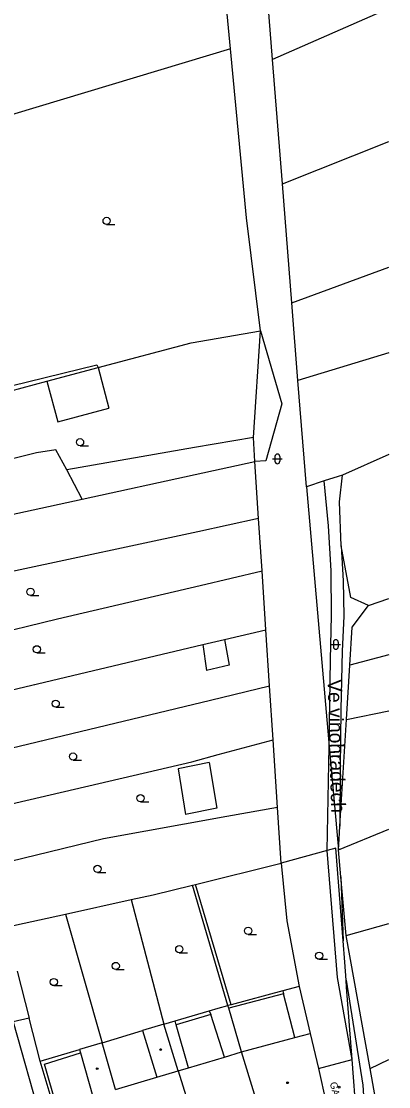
# Model space of a CAD drawing. Extents: x -596229 to -595156, y -1161237 to -1159376.
# Drawn here: x -595196.5 to -595158.2, y -1160544.6 to -1160433.5 of the extents above; entities that cross this region are included whole.
import ezdxf

# ---------------------------------------------------------------- set-up
doc = ezdxf.new("R2010")
doc.units = 0
for name, color, linetype in [('DOP - kresba z DSPS bez souradnic', 7, 'Continuous'), ('DOP - rozhrani ploch obecne', 7, 'Continuous'), ('Level 36', 7, 'Continuous'), ('Level 39', 7, 'Continuous'), ('Nazvy ulic', 7, 'Continuous'), ('TM - budovy zdene_ betonove - VP', 7, 'Continuous'), ('TM - letecke snimky - pomocna linie', 7, 'Continuous'), ('TM - popis objektu', 7, 'Continuous'), ('TM - rozhrani ploch obecne - VP', 7, 'Continuous')]:
    doc.layers.add(name, color=color, linetype=linetype)

msp = doc.modelspace()

# ---------------------------------------------------------------- linework, layer by layer
at = {"layer": 'DOP - kresba z DSPS bez souradnic'}
for points in [[(-595197.56, -1160471.51), (-595188.63, -1160469.32)], [(-595188.63, -1160469.32), (-595188.51, -1160469.61)], [(-595175.34, -1160497.97), (-595174.85, -1160500.63)], [(-595177.61, -1160498.48), (-595177.23, -1160501.19)], [(-595174.85, -1160500.63), (-595177.23, -1160501.19)], [(-595174.66, -1160536.04), (-595178.37, -1160523.49)], [(-595169.27, -1160534.61), (-595169.19, -1160534.92)], [(-595169.19, -1160534.92), (-595174.9, -1160536.4)], [(-595168.01, -1160539.47), (-595169.19, -1160534.92)], [(-595176.92, -1160536.67), (-595176.77, -1160537.05)], [(-595180.38, -1160538.13), (-595180.48, -1160537.73)], [(-595176.77, -1160537.05), (-595180.38, -1160538.13)], [(-595175.33, -1160541.5), (-595176.77, -1160537.05)], [(-595179.08, -1160542.63), (-595180.38, -1160538.13)], [(-595194.11, -1160542.24), (-595190.36, -1160541.07)], [(-595192.82, -1160546.73), (-595194.11, -1160542.24)]]:
    msp.add_lwpolyline(points, dxfattribs=at)
at = {"layer": 'DOP - rozhrani ploch obecne'}
for points in [[(-595174.71, -1160436.37), (-595176.46, -1160418.05)], [(-595170.32, -1160437.48), (-595171.3, -1160425.1)], [(-595158.23, -1160432.16), (-595170.32, -1160437.48)], [(-595174.71, -1160436.37), (-595204.82, -1160445.44)], [(-595173.03, -1160453.98), (-595174.71, -1160436.37)], [(-595169.29, -1160450.46), (-595170.32, -1160437.48)], [(-595169.29, -1160450.46), (-595158.23, -1160446.04)], [(-595168.31, -1160462.86), (-595169.29, -1160450.46)], [(-595171.6, -1160465.79), (-595173.03, -1160453.98)], [(-595168.31, -1160462.86), (-595158.23, -1160459.14)], [(-595167.68, -1160470.95), (-595168.31, -1160462.86)], [(-595178.81, -1160467.02), (-595171.6, -1160465.79)], [(-595172.33, -1160476.88), (-595171.6, -1160465.79)], [(-595188.51, -1160469.61), (-595178.81, -1160467.02)], [(-595158.23, -1160468.08), (-595167.68, -1160470.95)], [(-595193.85, -1160471.03), (-595188.51, -1160469.61)], [(-595200.33, -1160472.76), (-595193.85, -1160471.03)], [(-595166.8, -1160482.03), (-595167.68, -1160470.95)], [(-595172.33, -1160476.88), (-595178.46, -1160477.95)], [(-595172.17, -1160479.39), (-595172.33, -1160476.88)], [(-595178.46, -1160477.95), (-595191.78, -1160480.28)], [(-595194.93, -1160478.5), (-595225.47, -1160486.15)], [(-595192.9, -1160478.18), (-595194.93, -1160478.5)], [(-595191.78, -1160480.28), (-595192.9, -1160478.18)], [(-595158.23, -1160478.68), (-595163.05, -1160480.81)], [(-595178.38, -1160480.75), (-595172.17, -1160479.39)], [(-595171.78, -1160485.36), (-595172.17, -1160479.39)], [(-595190.17, -1160483.32), (-595191.78, -1160480.28)], [(-595190.17, -1160483.32), (-595178.38, -1160480.75)], [(-595163.05, -1160480.81), (-595163.5, -1160480.95), (-595164.95, -1160481.43)], [(-595163.37, -1160483.61), (-595163.05, -1160480.81)], [(-595164.95, -1160481.43), (-595166.8, -1160482.03)], [(-595166.8, -1160482.03), (-595164.42, -1160509.13)], [(-595206.31, -1160486.84), (-595190.17, -1160483.32)], [(-595163.17, -1160488.21), (-595163.37, -1160483.61)], [(-595171.78, -1160485.36), (-595178.12, -1160486.73)], [(-595171.43, -1160490.8), (-595171.78, -1160485.36)], [(-595178.12, -1160486.73), (-595197.6, -1160490.92)], [(-595162.18, -1160493.59), (-595163.17, -1160488.21)], [(-595177.88, -1160492.32), (-595171.43, -1160490.8)], [(-595171.03, -1160496.94), (-595171.43, -1160490.8)], [(-595192.75, -1160495.82), (-595177.88, -1160492.32)], [(-595160.35, -1160494.43), (-595162.18, -1160493.59)], [(-595162.05, -1160496.67), (-595160.35, -1160494.43)], [(-595160.35, -1160494.43), (-595158.23, -1160493.67)], [(-595215.81, -1160501.45), (-595192.75, -1160495.82)], [(-595162.29, -1160500.64), (-595162.05, -1160496.67)], [(-595177.61, -1160498.48), (-595175.34, -1160497.97)], [(-595175.34, -1160497.97), (-595171.03, -1160496.94)], [(-595170.65, -1160502.8), (-595171.03, -1160496.94)], [(-595212.67, -1160506.84), (-595177.61, -1160498.48)], [(-595158.23, -1160499.55), (-595162.29, -1160500.64)], [(-595162.64, -1160506.3), (-595162.29, -1160500.64)], [(-595176.8, -1160504.27), (-595170.65, -1160502.8)], [(-595170.28, -1160508.42), (-595170.65, -1160502.8)], [(-595212.09, -1160512.77), (-595176.8, -1160504.27)], [(-595162.64, -1160506.3), (-595158.23, -1160505.41)], [(-595163.32, -1160517.44), (-595162.64, -1160506.3)], [(-595176, -1160509.96), (-595170.28, -1160508.42)], [(-595169.82, -1160515.49), (-595170.28, -1160508.42)], [(-595164.42, -1160509.13), (-595163.47, -1160519.89)], [(-595178.76, -1160510.71), (-595176, -1160509.96)], [(-595203.23, -1160516.43), (-595178.76, -1160510.71)], [(-595169.82, -1160515.49), (-595175.1, -1160516.43)], [(-595169.45, -1160521.27), (-595169.82, -1160515.49)], [(-595175.1, -1160516.43), (-595187.96, -1160518.75)], [(-595163.47, -1160519.89), (-595163.4, -1160518.76), (-595163.32, -1160517.44)], [(-595163.47, -1160519.89), (-595158.23, -1160517.75)], [(-595187.96, -1160518.75), (-595201.95, -1160522.16)], [(-595164.64, -1160519.97), (-595169.45, -1160521.27)], [(-595163.73, -1160519.73), (-595164.64, -1160519.97)], [(-595162.98, -1160529.38), (-595163.73, -1160519.73)], [(-595163.21, -1160522.72), (-595163.47, -1160519.89)], [(-595178.37, -1160523.49), (-595169.45, -1160521.27)], [(-595169.45, -1160521.27), (-595168.84, -1160527.31)], [(-595182.77, -1160524.58), (-595178.67, -1160523.56)], [(-595178.67, -1160523.56), (-595178.37, -1160523.49)], [(-595174.98, -1160536.12), (-595178.67, -1160523.56)], [(-595162.65, -1160528.84), (-595163.21, -1160522.72)], [(-595185.05, -1160525.08), (-595182.77, -1160524.58)], [(-595191.92, -1160526.59), (-595185.05, -1160525.08)], [(-595185.05, -1160525.08), (-595181.67, -1160538.08)], [(-595198.13, -1160527.96), (-595191.92, -1160526.59)], [(-595191.92, -1160526.59), (-595188.1, -1160540)], [(-595168.84, -1160527.31), (-595167.55, -1160534.14)], [(-595162.65, -1160528.84), (-595158.23, -1160527.59)], [(-595160.16, -1160542.68), (-595162.65, -1160528.84)], [(-595162.67, -1160533.48), (-595162.81, -1160531.6), (-595162.98, -1160529.38)], [(-595162.61, -1160534.2), (-595162.67, -1160533.48)], [(-595169.27, -1160534.61), (-595174.66, -1160536.04)], [(-595167.55, -1160534.14), (-595169.27, -1160534.61)], [(-595167.55, -1160534.14), (-595166.41, -1160539.03)], [(-595162.03, -1160541.75), (-595162.61, -1160534.2)], [(-595180.48, -1160537.73), (-595176.92, -1160536.67)], [(-595176.92, -1160536.67), (-595176, -1160536.4)], [(-595176, -1160536.4), (-595174.98, -1160536.12)], [(-595174.66, -1160536.04), (-595174.98, -1160536.12)], [(-595174.9, -1160536.4), (-595174.98, -1160536.12)], [(-595173.56, -1160540.96), (-595174.9, -1160536.4)], [(-595197.35, -1160537.83), (-595194.49, -1160548.04)], [(-595194.54, -1160541.92), (-595195.69, -1160537.43)], [(-595181.67, -1160538.08), (-595180.48, -1160537.73)], [(-595188.1, -1160540), (-595183.88, -1160538.74)], [(-595194.54, -1160541.92), (-595190.46, -1160540.7)], [(-595193.09, -1160546.81), (-595194.54, -1160541.92)]]:
    msp.add_lwpolyline(points, dxfattribs=at)
at = {"layer": 'Level 36'}
for p, q in [((-595187.62, -1160454.68), (-595186.75, -1160454.68)), ((-595190.39, -1160477.77), (-595189.52, -1160477.77)), ((-595170.33, -1160479.13), (-595169.33, -1160479.13)), ((-595170.08, -1160478.88), (-595170.08, -1160479.38)), ((-595169.58, -1160478.88), (-595169.58, -1160479.38)), ((-595195.55, -1160493.36), (-595194.68, -1160493.36)), ((-595164.24, -1160498.48), (-595163.24, -1160498.48)), ((-595163.99, -1160498.23), (-595163.99, -1160498.73)), ((-595163.49, -1160498.23), (-595163.49, -1160498.73)), ((-595194.89, -1160499.36), (-595194.02, -1160499.36)), ((-595192.93, -1160505.02), (-595192.05, -1160505.02)), ((-595191.12, -1160510.55), (-595190.25, -1160510.55)), ((-595184.09, -1160514.89), (-595183.21, -1160514.89)), ((-595188.57, -1160522.25), (-595187.7, -1160522.25)), ((-595172.87, -1160528.71), (-595172, -1160528.71)), ((-595180.05, -1160530.62), (-595179.18, -1160530.62)), ((-595165.47, -1160531.3), (-595164.59, -1160531.3)), ((-595186.67, -1160532.38), (-595185.8, -1160532.38)), ((-595193.12, -1160534.05), (-595192.25, -1160534.05))]:
    msp.add_line(p, q, dxfattribs=at)
for centre in [(-595187.62, -1160454.31), (-595190.39, -1160477.39), (-595195.55, -1160492.99), (-595194.89, -1160498.98), (-595192.93, -1160504.65), (-595191.12, -1160510.17), (-595184.09, -1160514.51), (-595188.57, -1160521.88), (-595172.87, -1160528.34), (-595180.05, -1160530.25), (-595165.47, -1160530.93), (-595186.67, -1160532), (-595193.12, -1160533.68)]:
    msp.add_circle(centre, 0.375, dxfattribs=at)
for centre, start, end in [((-595169.83, -1160478.88), 0, 180), ((-595169.83, -1160479.38), 180, 0), ((-595163.74, -1160498.23), 0, 180), ((-595163.74, -1160498.73), 180, 0)]:
    msp.add_arc(centre, 0.25, start, end, dxfattribs=at)
at = {"layer": 'Level 39'}
for centre, radius in [((-595181.99, -1160540.72), 0.09), ((-595181.99, -1160540.72), 0.0398), ((-595188.6, -1160542.71), 0.09), ((-595188.6, -1160542.71), 0.0398), ((-595168.77, -1160544.18), 0.09), ((-595168.77, -1160544.18), 0.0398), ((-595163.4, -1160544.64), 0.09)]:
    msp.add_circle(centre, radius, dxfattribs=at)
at = {"layer": 'TM - budovy zdene_ betonove - VP'}
for points in [[(-595196.94, -1160532.56), (-595195.69, -1160537.43)], [(-595195.69, -1160537.43), (-595197.35, -1160537.83)], [(-595181.67, -1160538.08), (-595183.88, -1160538.74)], [(-595183.88, -1160538.74), (-595182.38, -1160543.61)], [(-595180.17, -1160542.95), (-595181.67, -1160538.08)], [(-595168.01, -1160539.47), (-595166.41, -1160539.03)], [(-595166.41, -1160539.03), (-595165.56, -1160542.69)], [(-595188.1, -1160540), (-595190.46, -1160540.7)], [(-595186.7, -1160544.9), (-595188.1, -1160540)], [(-595173.56, -1160540.96), (-595168.01, -1160539.47)], [(-595190.46, -1160540.7), (-595190.36, -1160541.07)], [(-595190.36, -1160541.07), (-595189.06, -1160545.61)], [(-595175.33, -1160541.5), (-595173.56, -1160540.96)], [(-595170.71, -1160550.25), (-595173.56, -1160540.96)], [(-595179.08, -1160542.63), (-595175.33, -1160541.5)], [(-595165.56, -1160542.69), (-595162.03, -1160541.75)], [(-595161.57, -1160547.73), (-595162.03, -1160541.75)], [(-595182.38, -1160543.61), (-595180.17, -1160542.95)], [(-595180.17, -1160542.95), (-595179.08, -1160542.63)], [(-595180.17, -1160542.95), (-595177.25, -1160552.31)], [(-595165.56, -1160542.69), (-595164.73, -1160546.3)], [(-595186.7, -1160544.9), (-595182.38, -1160543.61)]]:
    msp.add_lwpolyline(points, dxfattribs=at)
at = {"layer": 'TM - letecke snimky - pomocna linie'}
for points in [[(-595171.6, -1160465.79), (-595169.36, -1160473.38), (-595171.03, -1160479.34), (-595172.17, -1160479.39)], [(-595188.51, -1160469.61), (-595187.38, -1160473.85)], [(-595193.85, -1160471.03), (-595192.72, -1160475.27), (-595187.38, -1160473.85)], [(-595164.19, -1160495.48), (-595164.24, -1160490.79), (-595164.49, -1160486.1), (-595164.95, -1160481.43)], [(-595163.17, -1160488.21), (-595162.96, -1160491.86), (-595162.92, -1160495.52), (-595163.06, -1160499.18)], [(-595164.42, -1160509.13), (-595164.36, -1160504.58), (-595164.29, -1160500.03), (-595164.19, -1160495.48)], [(-595163.06, -1160499.18), (-595163.21, -1160505.27), (-595163.3, -1160511.35), (-595163.32, -1160517.44)], [(-595164.64, -1160519.97), (-595164.42, -1160509.13)], [(-595176.94, -1160510.77), (-595180.18, -1160511.44), (-595179.39, -1160516.21)], [(-595176.94, -1160510.77), (-595176.15, -1160515.55), (-595179.39, -1160516.21)], [(-595162.03, -1160541.75), (-595163.58, -1160533.21), (-595164.64, -1160519.97)], [(-595163.21, -1160522.72), (-595162.98, -1160529.38)], [(-595162.67, -1160533.48), (-595161.28, -1160542.24)], [(-595161.28, -1160542.24), (-595160.94, -1160544.42), (-595160.8, -1160546.62), (-595160.86, -1160548.83)]]:
    msp.add_lwpolyline(points, dxfattribs=at)
at = {"layer": 'TM - rozhrani ploch obecne - VP'}
for points in [[(-595160.16, -1160542.68), (-595158.23, -1160541.76)], [(-595159.04, -1160548.96), (-595160.16, -1160542.68)]]:
    msp.add_lwpolyline(points, dxfattribs=at)

# ---------------------------------------------------------------- texts
at = {"layer": 'Nazvy ulic'}
msp.add_text('Ve vinohradech', height=1.5, rotation=271.5368, dxfattribs=at).set_placement((-595164.59, -1160502.12))
at = {"layer": 'TM - popis objektu'}
msp.add_text('GAR.', height=0.75, rotation=283.02, dxfattribs=at).set_placement((-595164.37, -1160544.19))

doc.saveas('drawing.dxf')
